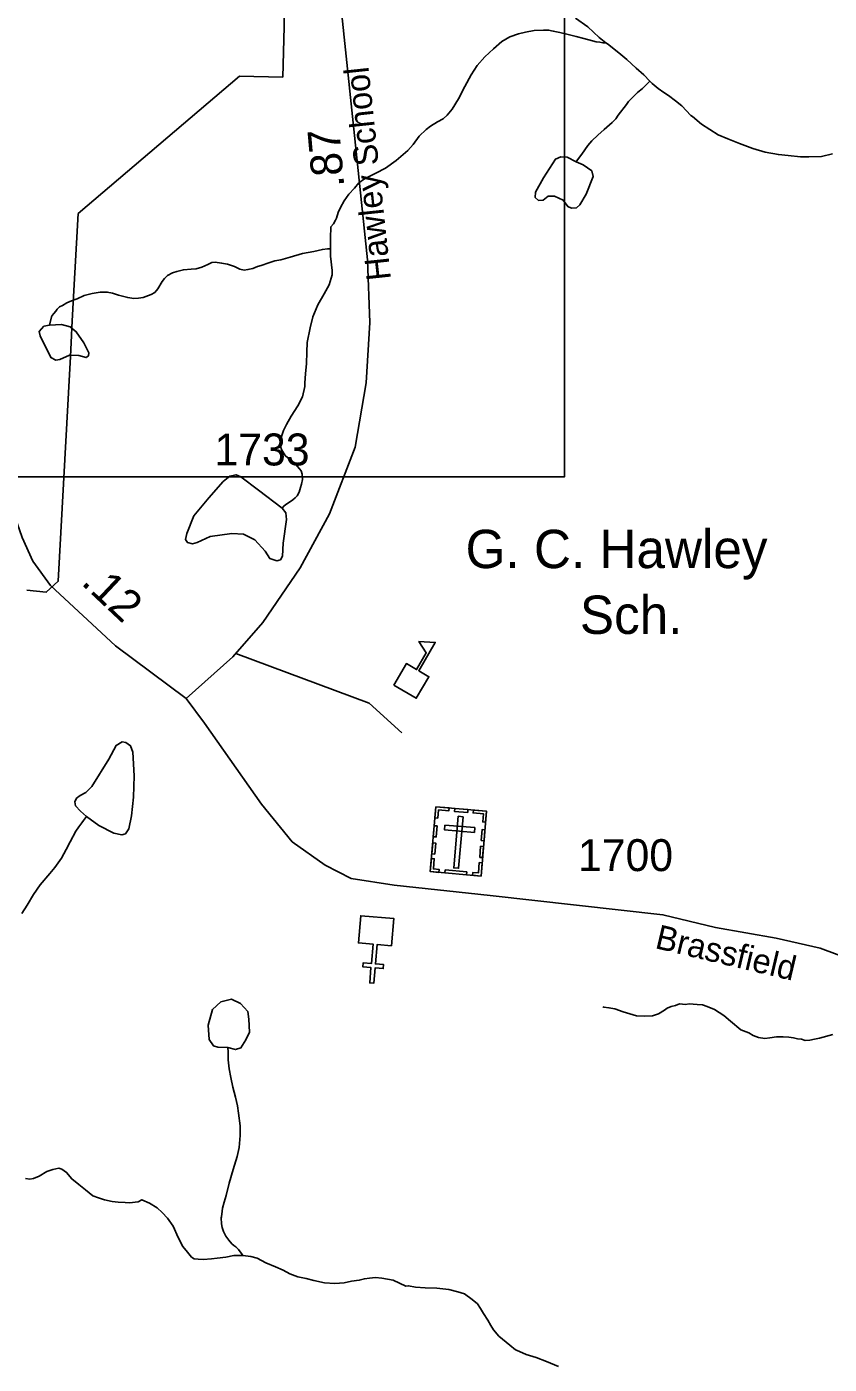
# Model space of a CAD drawing. Extents: x 2056842 to 2160602, y 826753 to 1016856.
# Drawn here: x 2095668 to 2098808, y 855845 to 861080 of the extents above; entities that cross this region are included whole.
import ezdxf

# ---------------------------------------------------------------- set-up
doc = ezdxf.new("R2010")
doc.units = 0
for name, color, linetype in [('Exist Boundary Political City Limit New', 7, 'Continuous'), ('Exist Cultural Cemetery CELL', 7, 'Continuous'), ('Exist Cultural Church CELL', 7, 'Continuous'), ('Exist Cultural Educational Facility High CELL', 7, 'Continuous'), ('Exist Cultural Educational Facility High Label', 7, 'Continuous'), ('Exist Hydrographic Creek Single Shore', 7, 'Continuous'), ('Exist Hydrographic Misc Water Feature', 7, 'Continuous'), ('Exist Road Non-System Type 51', 7, 'Continuous'), ('Exist Road Secondary Mileage Hundredths English Label', 7, 'Continuous'), ('Exist Road Secondary Type 51 Attributed', 7, 'Continuous'), ('Exist Road Secondary Type 51 Label', 7, 'Continuous'), ('Exist Road Secondary Type 51 Number Label', 7, 'Continuous'), ('Map Preparation Boundary City Limit Buffer Line', 7, 'Continuous'), ('Scratch_Level_6', 7, 'Continuous')]:
    doc.layers.add(name, color=color, linetype=linetype)

msp = doc.modelspace()

# ---------------------------------------------------------------- linework, layer by layer
at = {"layer": 'Exist Boundary Political City Limit New'}
msp.add_lwpolyline([(2096679.2, 861326.1), (2096674.8, 861079.7), (2096669.9, 860882.7), (2096500.1, 860886.7), (2095868.8, 860348.8), (2095849.9, 860000), (2095844.8, 859902.2), (2095843.1, 859871.1), (2095838.9, 859789.4), (2095817.8, 859386.1), (2095791.2, 858909.4), (2095744.6, 858866.4), (2095668, 858875.1)], dxfattribs=at)
at = {"layer": 'Exist Cultural Cemetery CELL'}
for points in [[(2097268.9, 858026.4), (2097467.3, 858009.4), (2097445.6, 857755.7), (2097247.2, 857772.7)], [(2097265.2, 857983.3), (2097276.5, 857982.3), (2097279.3, 858014.4), (2097319.7, 858010.9), (2097320.6, 858022), (2097268.9, 858026.4)], [(2097375.1, 857987.9), (2097356.4, 857989.5), (2097339.2, 857787.5), (2097357.8, 857785.9)], [(2097342.7, 858020.1), (2097394.4, 858015.7), (2097393.4, 858004.3), (2097341.8, 858008.7)], [(2097463.7, 857966.2), (2097452.4, 857967.2), (2097455.1, 857999.3), (2097414.7, 858002.7), (2097415.6, 858013.8), (2097467.3, 858009.4)], [(2097258.9, 857909.4), (2097262.6, 857952.5), (2097273.9, 857951.6), (2097270.2, 857908.4)], [(2097303.8, 857955.1), (2097302.2, 857936.5), (2097419.5, 857926.5), (2097421.1, 857945.1)], [(2097446.1, 857894.4), (2097449.8, 857937.6), (2097461.1, 857936.6), (2097457.4, 857893.4)], [(2097253.1, 857842.4), (2097256.8, 857885.6), (2097268.2, 857884.6), (2097264.5, 857841.4)], [(2097440.4, 857828.7), (2097444.1, 857871.9), (2097455.5, 857870.9), (2097451.8, 857827.7)], [(2097280.2, 857769.9), (2097281.2, 857781.4), (2097259.2, 857783.3), (2097262.7, 857823.5), (2097251.6, 857824.5), (2097247.2, 857772.8)], [(2097412.6, 857758.6), (2097413.6, 857770), (2097435.5, 857768.1), (2097438.9, 857808.4), (2097450, 857807.5), (2097445.6, 857755.7)], [(2097305.4, 857779.3), (2097390, 857772), (2097389, 857760.7), (2097304.5, 857767.9)]]:
    msp.add_lwpolyline(points, close=True, dxfattribs=at)
at = {"layer": 'Exist Cultural Church CELL'}
msp.add_lwpolyline([(2097095.7, 857482.9), (2097039, 857487.6), (2097032.4, 857411.8), (2097064.3, 857409), (2097063, 857393.1), (2097031.1, 857395.9), (2097025.9, 857336), (2097010, 857337.3), (2097015.1, 857397.2), (2096983.2, 857400), (2096984.6, 857415.9), (2097016.5, 857413.2), (2097023, 857489), (2096965.6, 857494.1), (2096974.7, 857600.1), (2097104.8, 857588.9)], close=True, dxfattribs=at)
at = {"layer": 'Exist Cultural Educational Facility High CELL'}
msp.add_lwpolyline([(2097104.3, 858502.5), (2097153.6, 858587.1), (2097193.4, 858563.9), (2097231.2, 858628.8), (2097202.8, 858673.4), (2097266.4, 858670.1), (2097201.7, 858559.1), (2097241.4, 858535.9), (2097192.1, 858451.3)], close=True, dxfattribs=at)
at = {"layer": 'Exist Hydrographic Creek Single Shore'}
for points in [[(2097815.9, 861113.3), (2097863.9, 861079.2), (2097908.4, 861037.6), (2097934.2, 861017.5)], [(2097934.2, 861017.5), (2097939.9, 861013.7), (2097984.2, 860977.8), (2098016.4, 860951.9), (2098052.5, 860917.9), (2098082.5, 860891.9), (2098106.7, 860866.4)], [(2098106.7, 860866.4), (2098114.7, 860858.3), (2098138.6, 860838.4), (2098160.6, 860822.5), (2098178.6, 860810.4), (2098206.7, 860790.3), (2098230.9, 860770.4), (2098266.8, 860732.6), (2098273, 860728.8), (2098308.6, 860698.6), (2098373.2, 860657.2), (2098411.4, 860641.2), (2098457.1, 860623.4), (2098509.6, 860603.2), (2098557.4, 860589.4), (2098609.2, 860579.6), (2098647.4, 860575.8), (2098695.2, 860570.2), (2098727.6, 860570.2), (2098777.2, 860572.4), (2098821.3, 860582.4)], [(2095663.9, 856571.1), (2095680.3, 856569.1), (2095694.2, 856571), (2095716.2, 856581.4), (2095746.1, 856599.3), (2095769.9, 856607.4), (2095793.9, 856611.5), (2095806, 856607.6), (2095824, 856595.5), (2095843.9, 856569.8), (2095872.2, 856547.7), (2095898.2, 856527.9), (2095926.5, 856504.1), (2095948.5, 856495.9), (2095972.7, 856488.2), (2096002.2, 856482.1), (2096026.4, 856478.5), (2096052.6, 856478.2), (2096070.5, 856476.3), (2096104.3, 856480.5), (2096118.5, 856488.5), (2096148.4, 856474.6), (2096178.1, 856456.7), (2096198.6, 856439), (2096218.3, 856416.9), (2096240.7, 856385.1), (2096261, 856341.1), (2096278.8, 856305.1), (2096296.9, 856283.3), (2096313.1, 856263.4), (2096323.1, 856257.4), (2096339.3, 856255.4), (2096358.8, 856255.2), (2096391.2, 856257.6), (2096413.1, 856259.6), (2096447, 856263.8), (2096479, 856269.9), (2096513, 856269.6)], [(2096513, 856269.6), (2096545, 856266), (2096569.2, 856259.9), (2096603.2, 856242.1), (2096640.9, 856226.3), (2096671.3, 856212.4), (2096696.9, 856198.3), (2096728.9, 856186.6), (2096761.1, 856180.5), (2096790.8, 856172.7), (2096833.3, 856162.6), (2096873.5, 856161), (2096909.6, 856162.8), (2096939.1, 856169.3), (2096969.4, 856173.2), (2096989.1, 856179.2), (2097009, 856181.4), (2097033.2, 856183.5), (2097057, 856181.5), (2097101.3, 856173.5), (2097151.3, 856149.8), (2097161.4, 856151.9), (2097189.3, 856146), (2097227.2, 856143.9), (2097273.1, 856142.2), (2097319.1, 856136.5), (2097355.1, 856128.6), (2097381.4, 856120.5), (2097411.3, 856098.6), (2097431.2, 856080.6), (2097443.1, 856062.9), (2097455.4, 856042.8), (2097471.6, 856016.8), (2097483.5, 855996.7), (2097493.8, 855979), (2097515.7, 855955), (2097544, 855931.2), (2097557.7, 855919.3), (2097579.9, 855901), (2097584.2, 855899.1), (2097621.9, 855883.2), (2097661.9, 855871.5), (2097702.3, 855855.7), (2097748.2, 855835.7)]]:
    msp.add_lwpolyline(points, dxfattribs=at)
at = {"layer": 'Exist Hydrographic Misc Water Feature'}
for points in [[(2096856.9, 860210.1), (2096856.9, 860220.2), (2096856.7, 860252.3), (2096858.5, 860296.3), (2096868.6, 860308.2), (2096876.3, 860322.4), (2096880.2, 860330.4), (2096886.2, 860352.6), (2096896.2, 860372.6), (2096910.4, 860398.4), (2096927.8, 860424.6), (2096950.2, 860448.4), (2096968, 860468.8), (2096990.1, 860485), (2097033.8, 860506.7), (2097071.6, 860527), (2097113.6, 860557.1), (2097159.3, 860595.2), (2097179.6, 860619.4), (2097203.6, 860651.4), (2097230.9, 860677.3), (2097247.3, 860691.5), (2097275, 860707.6), (2097296.9, 860719.7), (2097312.9, 860733.8), (2097332.6, 860757.7), (2097357.2, 860797.8), (2097382.6, 860845.9), (2097406.4, 860892.1), (2097430.2, 860927.9), (2097460.1, 860962.3), (2097494, 860994.1), (2097526.4, 861022.4), (2097558.1, 861040.4), (2097592.2, 861052.7), (2097619.9, 861058.6), (2097654.1, 861064.8), (2097689.6, 861066.7), (2097710.1, 861066.8), (2097728.1, 861062.9), (2097754, 861057), (2097786.2, 861049.3), (2097817.9, 861041.2), (2097848.1, 861033.4), (2097882.1, 861025.4), (2097895.9, 861021.6), (2097910.4, 861019.4), (2097921.9, 861017.7), (2097934.2, 861017.5)], [(2097817.5, 860551.1), (2097823.7, 860559.5), (2097839.5, 860581.4), (2097863.5, 860615.5), (2097879.3, 860633.4), (2097902.8, 860655.4), (2097927.4, 860677.6), (2097959.2, 860705.7), (2097973.2, 860719.9), (2097982.6, 860733.8), (2098014.8, 860776), (2098022.6, 860787.8), (2098032.8, 860798), (2098058.5, 860822.1), (2098076.9, 860838), (2098106.7, 860866.4)], [(2097817.5, 860551.1), (2097782.3, 860568.9), (2097758.3, 860571.4), (2097736.8, 860561.3), (2097689.9, 860489.1), (2097658.3, 860432.1), (2097657, 860411.8), (2097670.9, 860400.4), (2097688.6, 860401.7), (2097708.9, 860416.9), (2097733, 860416.9), (2097767.1, 860401.7), (2097784.9, 860376.3), (2097800.1, 860370), (2097819.1, 860371.3), (2097831.7, 860382.7), (2097857, 860424.5), (2097884.9, 860494.2), (2097878.6, 860515.7), (2097845.7, 860539.8), (2097817.5, 860551.1)], [(2095757.7, 859911.4), (2095765.6, 859945), (2095768, 859949.1), (2095773.6, 859957.2), (2095781.6, 859966.9), (2095787.7, 859975), (2095795.7, 859983.1), (2095807.4, 859989), (2095825.2, 859999.3), (2095843.5, 860007), (2095865.2, 860015.1), (2095893.3, 860027.5), (2095923.5, 860035.5), (2095955.5, 860041.6), (2095983.1, 860041.5), (2096003.2, 860037.6), (2096027.6, 860029.9), (2096063.3, 860020), (2096087.7, 860015.9), (2096105.6, 860018.1), (2096123.2, 860020.3), (2096155.4, 860032), (2096169.5, 860040), (2096181.2, 860054.1), (2096197.4, 860082.5), (2096207.1, 860094.3), (2096219.2, 860106.3), (2096239, 860116.3), (2096255.4, 860122.3), (2096281.1, 860128.6), (2096311.2, 860130.5), (2096331.1, 860132.8), (2096352.8, 860138.8), (2096377, 860149), (2096392.8, 860157.1), (2096405.1, 860158.9), (2096430.8, 860155), (2096453.1, 860151.2), (2096480.8, 860141.3), (2096501.3, 860131.4), (2096518.9, 860127.5), (2096533.3, 860129.3), (2096553, 860133.2), (2096571, 860141.5), (2096584.8, 860145.5), (2096614.9, 860155.6), (2096638.7, 860163.7), (2096662.9, 860167.8), (2096699, 860177.7), (2096746.7, 860192), (2096791, 860200.3), (2096824.7, 860208.2), (2096844.6, 860210.4), (2096856.9, 860210.1)], [(2096668, 859196), (2096674, 859204), (2096681.7, 859210.1), (2096688.1, 859214), (2096709.8, 859228.2), (2096718, 859235.8), (2096725.6, 859244), (2096733.6, 859258.2), (2096739.6, 859276), (2096743.7, 859290), (2096747.4, 859308.1), (2096745.7, 859328.2), (2096741.6, 859341.9), (2096735.3, 859350.1), (2096721.3, 859366), (2096709.4, 859375.9), (2096679.3, 859402), (2096664.9, 859425.7), (2096661.2, 859438), (2096659.4, 859447.6), (2096664.9, 859476), (2096672.7, 859500), (2096684.8, 859523.7), (2096702.5, 859555.9), (2096728.7, 859596.2), (2096746.5, 859632), (2096756.2, 859671.9), (2096756.4, 859686.1), (2096758.2, 859722), (2096762.3, 859761.9), (2096764.2, 859806.2), (2096765.8, 859844.2), (2096777.5, 859902), (2096787.6, 859944.4), (2096807.4, 859992), (2096831.4, 860034.3), (2096850.9, 860070.3), (2096863, 860108.6), (2096862.8, 860126.4), (2096856.9, 860182.1), (2096856.9, 860210.1)], [(2095757.7, 859911.4), (2095735, 859907.6), (2095717.2, 859887.3), (2095721, 859870.8), (2095762.8, 859784.7), (2095781.8, 859774.6), (2095797, 859777.1), (2095835, 859794.8), (2095871.7, 859793.6), (2095900.8, 859784.7), (2095909.7, 859792.3), (2095911, 859803.7), (2095892, 859843), (2095861.6, 859886), (2095837.5, 859905), (2095804.6, 859913.9), (2095757.7, 859911.4)], [(2096668, 859196), (2096682, 859177.8), (2096684.6, 859151.2), (2096671.9, 859058.7), (2096669.4, 859008.1), (2096660.5, 858992.9), (2096646.6, 858989.1), (2096618.7, 858997.9), (2096601, 859027.1), (2096560.5, 859071.4), (2096516.2, 859094.2), (2096470.6, 859096.7), (2096385.8, 859084.1), (2096335.1, 859061.3), (2096316.1, 859056.2), (2096297.1, 859061.3), (2096289.5, 859072.7), (2096294.6, 859096.7), (2096322.5, 859165.2), (2096380.7, 859236.1), (2096436.4, 859299.5), (2096463, 859321), (2096487.1, 859326.1), (2096506, 859318.5), (2096574.4, 859266.5), (2096668, 859196)], [(2095901.6, 857989.1), (2095878.1, 858009.7), (2095859.1, 858030), (2095856.5, 858046.5), (2095862.9, 858060.4), (2095876.8, 858070.6), (2095899.6, 858082), (2095922.4, 858106), (2095989.5, 858213.7), (2096018.6, 858266.9), (2096041.4, 858280.9), (2096055.3, 858278.3), (2096074.3, 858265.7), (2096083.2, 858240.3), (2096088.2, 858147.8), (2096085.7, 858064.2), (2096078.1, 857990.7), (2096068, 857940.1), (2096054.1, 857921.1), (2096040.1, 857917.3), (2096008.5, 857923.6), (2095950.2, 857954), (2095901.6, 857989.1)], [(2095901.6, 857989.1), (2095898, 857983.8), (2095889.8, 857973.6), (2095883.5, 857963.7), (2095872, 857947.6), (2095859.9, 857931.6), (2095838, 857889.4), (2095822, 857859.4), (2095804.5, 857825.5), (2095778.5, 857789.3), (2095758.2, 857765.2), (2095720.9, 857721.3), (2095694.8, 857683.1), (2095669.2, 857641.1), (2095648.9, 857608.9)], [(2096455, 857084.9), (2096416.2, 857085.2), (2096398.4, 857091.5), (2096382, 857115.6), (2096378.2, 857171.3), (2096394.6, 857233.4), (2096427.6, 857263.8), (2096469.4, 857273.9), (2096504.8, 857256.2), (2096532.7, 857225.8), (2096537.7, 857195.4), (2096540.3, 857144.7), (2096525.1, 857114.3), (2096506.1, 857082.6), (2096484.5, 857076.3), (2096455, 857084.9)], [(2097921.7, 857244.2), (2097925.6, 857242), (2097945.7, 857240.1), (2097969.5, 857236.1), (2098002.1, 857224.3), (2098027.9, 857216.3), (2098053.8, 857208.3), (2098084.1, 857206.6), (2098115.9, 857208.6), (2098139.7, 857216.8), (2098163.9, 857231.1), (2098173.5, 857238.9), (2098189.9, 857244.9), (2098205.9, 857249), (2098221.7, 857255.1), (2098245.7, 857253.1), (2098259.6, 857255), (2098291.6, 857253), (2098311.7, 857251.2), (2098329.8, 857245.3), (2098359.7, 857233.4), (2098395.6, 857209.7), (2098421.6, 857187.5), (2098462, 857153.8), (2098494, 857141.6), (2098509.8, 857132), (2098531.7, 857124.1), (2098555.7, 857120.1), (2098575.6, 857122), (2098601.9, 857126.1), (2098627.7, 857126.2), (2098650, 857124.5), (2098667.9, 857122.6), (2098683.9, 857118.5), (2098699.7, 857116.5), (2098713.8, 857112.4), (2098731.7, 857112.5), (2098749.9, 857116.6), (2098769.6, 857120.9), (2098821.7, 857135)], [(2096455, 857084.9), (2096456.8, 857067.7), (2096456.6, 857051.5), (2096456.6, 857035.7), (2096460.5, 857001.4), (2096466.9, 856967.6), (2096474.9, 856929.4), (2096484.9, 856889.8), (2096493.3, 856855.7), (2096497, 856827.5), (2096503.1, 856777.9), (2096503.8, 856739.6), (2096499.9, 856693.6), (2096491.7, 856657.5), (2096475.7, 856607.5), (2096459.9, 856553.6), (2096448.2, 856505.4), (2096440.4, 856479.4), (2096434.3, 856455.6), (2096432.2, 856443.7), (2096430.8, 856421.7), (2096428.3, 856417.6), (2096430.8, 856393.7), (2096432.6, 856379.6), (2096438.6, 856363.7), (2096446.6, 856345.8), (2096458.9, 856329.7), (2096471, 856315.7), (2096478.7, 856309.7), (2096486.7, 856303.6), (2096497, 856293.9), (2096511.1, 856273.6), (2096513, 856269.6)]]:
    msp.add_lwpolyline(points, dxfattribs=at)
at = {"layer": 'Exist Road Non-System Type 51'}
msp.add_lwpolyline([(2096485.6, 858626.1), (2097007.6, 858432.9), (2097136.4, 858316.5)], dxfattribs=at)
at = {"layer": 'Exist Road Secondary Type 51 Attributed'}
for points in [[(2096819.9, 863367.2), (2096834.5, 863240.4), (2096830.3, 862999.4), (2096827.2, 862241.8), (2096848, 861855.2), (2096876, 861363.7), (2096962.2, 860541.7), (2097001.6, 860167.6), (2097010, 859922.4), (2096996.5, 859686.5), (2096952.8, 859435), (2096853.1, 859173.1), (2096737.9, 858962.2), (2096592.5, 858748.1), (2096474.1, 858613), (2096292.4, 858449.9)], [(2096292.4, 858449.9), (2096015.1, 858656.7), (2095761, 858892.7), (2095692.5, 858988.3), (2095649.6, 859080.7), (2095484.5, 859551.4), (2095411.8, 859807), (2095360.9, 859914.1), (2095309, 859982.7), (2095232.1, 860045), (2095049.4, 860146.8), (2094696.3, 860342.2), (2094155.3, 860601), (2093820.9, 860794.2), (2093645.4, 860909.6), (2093560.2, 860999), (2093425.2, 861100.8), (2093248.7, 861213), (2093084.6, 861298.2), (2092907, 861367.9), (2092581, 861453.1), (2092455.8, 861485.8)], [(2100713.3, 856564.4), (2100580.1, 856555.5), (2100336.1, 856533.6), (2100209.4, 856548.2), (2100084.8, 856618.9), (2099941.5, 856737.3), (2099747.3, 856910.9), (2099628.9, 856991.9), (2099385.9, 857145.7), (2099122.2, 857309.9), (2098905.1, 857423.2), (2098772.2, 857473.1), (2098599.8, 857512.5), (2098363.1, 857554.1), (2098157.4, 857604), (2097481.4, 857679.9), (2097105.5, 857719.3), (2096937.3, 857746.4), (2096835.5, 857798.3), (2096706.7, 857889.8), (2096586.3, 858037.3), (2096363, 858354.3), (2096292.4, 858449.9)]]:
    msp.add_lwpolyline(points, dxfattribs=at)
at = {"layer": 'Map Preparation Boundary City Limit Buffer Line'}
msp.add_lwpolyline([(2096679.2, 861326.1), (2096674.8, 861079.7), (2096669.9, 860882.7), (2096500.1, 860886.7), (2095868.8, 860348.8), (2095849.9, 860000), (2095844.8, 859902.2), (2095843.1, 859871.1), (2095838.9, 859789.4), (2095817.8, 859386.1), (2095791.2, 858909.4), (2095744.6, 858866.4), (2095668, 858875.1)], dxfattribs=at)
at = {"layer": 'Scratch_Level_6'}
msp.add_lwpolyline([(2086659.3, 866617.9), (2097771.9, 866617.9), (2097771.9, 859318.2), (2086659.3, 859318.2)], close=True, dxfattribs=at)

# ---------------------------------------------------------------- texts
at = {"layer": 'Exist Cultural Educational Facility High Label'}
for s, p in [('G. C. Hawley', (2097385.1, 858960.9)), ('Sch.', (2097832.3, 858703.3))]:
    msp.add_text(s, height=150, dxfattribs=at).set_placement(p)
at = {"layer": 'Exist Road Secondary Mileage Hundredths English Label'}
for s, rotation, p in [('.87', 95.0207, (2096911, 860454.1)), ('.12', 316.7176, (2095877.4, 858900.2))]:
    msp.add_text(s, height=125, rotation=rotation, dxfattribs=at).set_placement(p)
at = {"layer": 'Exist Road Secondary Type 51 Label'}
for s, rotation, p in [('Hawley School', 96.0583, (2097093.4, 860091.6)), ('Brassfield', 346.6851, (2098122.5, 857474))]:
    msp.add_text(s, height=95, rotation=rotation, dxfattribs=at).set_placement(p)
at = {"layer": 'Exist Road Secondary Type 51 Number Label'}
for s, p in [('1733', (2096402.8, 859362.8)), ('1700', (2097825.2, 857774.9))]:
    msp.add_text(s, height=125, dxfattribs=at).set_placement(p)

doc.saveas('drawing.dxf')
